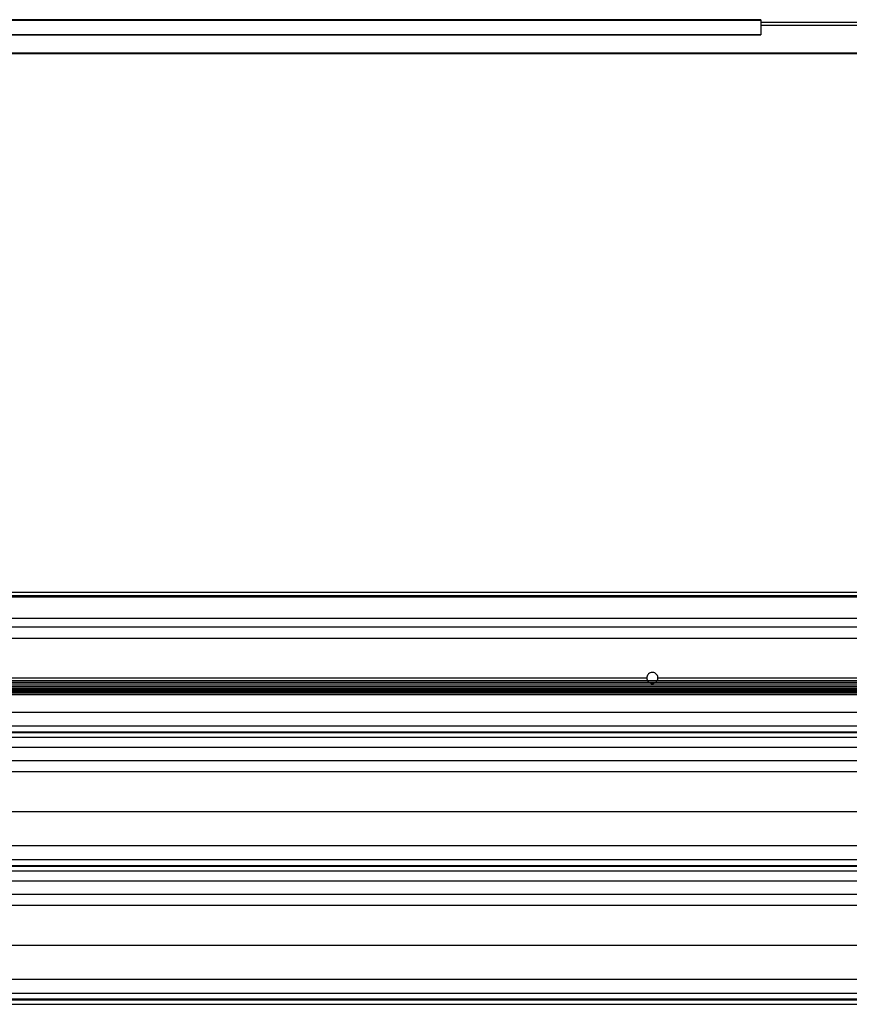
# Model space of a CAD drawing. Header units: inches. Extents: x 170 to 284, y 215 to 248.
# Tile 929 of 1056: x 227.93 to 229.21, y 243.46 to 244.98. Entities that reach past the tile are written whole.
import ezdxf

# ---------------------------------------------------------------- set-up
doc = ezdxf.new("R2010")
doc.units = ezdxf.units.IN
doc.header["$LTSCALE"] = 0.25
doc.header["$MEASUREMENT"] = 0
doc.layers.add('LH TOP OF HOOD', color=7, linetype='Continuous')

msp = doc.modelspace()

# ---------------------------------------------------------------- linework, layer by layer
at = {"layer": 'LH TOP OF HOOD'}
for p, q in [((229.07277, 244.97896), (227.13676, 244.97896)), ((227.13676, 244.97841), (229.07277, 244.97841)), ((229.07277, 244.97896), (229.07277, 244.97841)), ((229.07277, 244.97841), (229.07277, 244.95603)), ((229.28678, 244.97442), (229.07277, 244.97442)), ((229.28678, 244.97014), (229.07277, 244.97014)), ((227.13676, 244.95603), (229.07277, 244.95603)), ((227.13676, 244.95545), (229.07277, 244.95545)), ((229.07277, 244.95603), (229.07277, 244.95545)), ((231.22278, 244.92734), (227.13676, 244.92734)), ((231.22278, 244.92629), (227.13676, 244.92629)), ((231.43542, 244.09804), (226.92413, 244.09804)), ((231.43542, 244.09285), (226.92413, 244.09285)), ((231.43542, 244.09074), (226.92413, 244.09074)), ((226.92413, 244.05847), (231.43542, 244.05847)), ((227.2537, 244.04518), (231.10584, 244.04518)), ((227.24016, 244.02811), (231.12573, 244.02811)), ((231.12435, 243.96218), (227.2352, 243.96218)), ((227.2352, 243.96207), (231.12435, 243.96207)), ((231.12435, 243.95913), (227.2352, 243.95913)), ((227.2352, 243.95902), (231.12435, 243.95902)), ((227.37355, 243.96672), (228.89728, 243.96672)), ((228.9144, 243.96672), (229.44514, 243.96672)), ((227.2352, 243.956), (231.12435, 243.956)), ((231.12435, 243.95311), (227.24066, 243.95311)), ((227.24066, 243.953), (231.12435, 243.953)), ((231.12435, 243.95013), (227.24066, 243.95013)), ((227.24066, 243.95001), (231.12435, 243.95001)), ((231.12435, 243.94728), (227.24066, 243.94728)), ((227.24066, 243.94717), (231.12435, 243.94717)), ((231.12435, 243.9443), (227.24066, 243.9443)), ((227.24066, 243.94418), (231.12435, 243.94418)), ((231.12435, 243.9413), (227.24066, 243.9413)), ((227.24066, 243.94118), (231.12435, 243.94118)), ((227.16361, 243.91433), (231.19593, 243.91433)), ((227.16361, 243.89295), (231.19593, 243.89295)), ((231.19593, 243.88347), (227.16361, 243.88347)), ((227.16361, 243.88283), (231.19593, 243.88283)), ((227.16361, 243.87581), (231.19593, 243.87581)), ((227.16361, 243.86012), (231.19593, 243.86012)), ((227.16361, 243.83974), (231.19593, 243.83974)), ((227.24016, 243.82266), (231.11938, 243.82266)), ((227.19378, 243.76127), (231.16577, 243.76127)), ((227.16361, 243.70888), (231.19593, 243.70888)), ((227.16361, 243.6875), (231.19593, 243.6875)), ((231.19593, 243.67802), (227.16361, 243.67802)), ((227.16361, 243.67738), (231.19593, 243.67738)), ((227.16361, 243.67036), (231.19593, 243.67036)), ((227.16361, 243.65468), (231.19593, 243.65468)), ((227.16361, 243.63429), (231.19593, 243.63429)), ((227.24016, 243.61721), (231.11938, 243.61721)), ((227.19378, 243.55582), (231.16577, 243.55582)), ((227.16361, 243.50343), (231.19593, 243.50343)), ((227.16361, 243.48206), (231.19593, 243.48206)), ((231.19593, 243.47257), (227.16361, 243.47257)), ((227.16361, 243.47193), (231.19593, 243.47193)), ((227.16361, 243.46491), (231.19593, 243.46491))]:
    msp.add_line(p, q, dxfattribs=at)
for points, knots in [([(228.9144, 243.96672), (228.91439, 243.96705), (228.91435, 243.96834), (228.91368, 243.97054), (228.91199, 243.97292), (228.90959, 243.9746), (228.90677, 243.9754), (228.90385, 243.97521), (228.90114, 243.97407), (228.89899, 243.97211), (228.89755, 243.96955), (228.89737, 243.96765), (228.89728, 243.96672)], [0, 0, 0, 0, 0.0371135, 0.1443586, 0.2516218, 0.3589567, 0.4663025, 0.5735867, 0.6808414, 0.7881476, 0.8955006, 1, 1, 1, 1]), ([(228.89728, 243.96672), (228.89735, 243.96578), (228.89747, 243.96414), (228.89833, 243.96277), (228.8987, 243.96218)], [0, 0, 0, 0, 0.5751179, 1, 1, 1, 1]), ([(228.89902, 243.96159), (228.89904, 243.96155), (228.8995, 243.96067), (228.9006, 243.95973), (228.90181, 243.95926), (228.90213, 243.95913)], [0, 0, 0, 0, 0.0299488, 0.7438777, 1, 1, 1, 1]), ([(228.90299, 243.95876), (228.90327, 243.95863), (228.90416, 243.9582), (228.90611, 243.95813), (228.90785, 243.95819), (228.90871, 243.95866), (228.90873, 243.95868)], [0, 0, 0, 0, 0.1557676, 0.5002787, 0.9858014, 1, 1, 1, 1]), ([(228.90956, 243.95913), (228.91012, 243.95939), (228.91136, 243.95995), (228.91217, 243.96104), (228.91262, 243.96164)], [0, 0, 0, 0, 0.4534209, 1, 1, 1, 1]), ([(228.91309, 243.96218), (228.91353, 243.96304), (228.91427, 243.96447), (228.91437, 243.96607), (228.9144, 243.96672)], [0, 0, 0, 0, 0.5965294, 1, 1, 1, 1])]:
    msp.add_open_spline(points, degree=3, knots=knots, dxfattribs=at)

doc.saveas('drawing.dxf')
